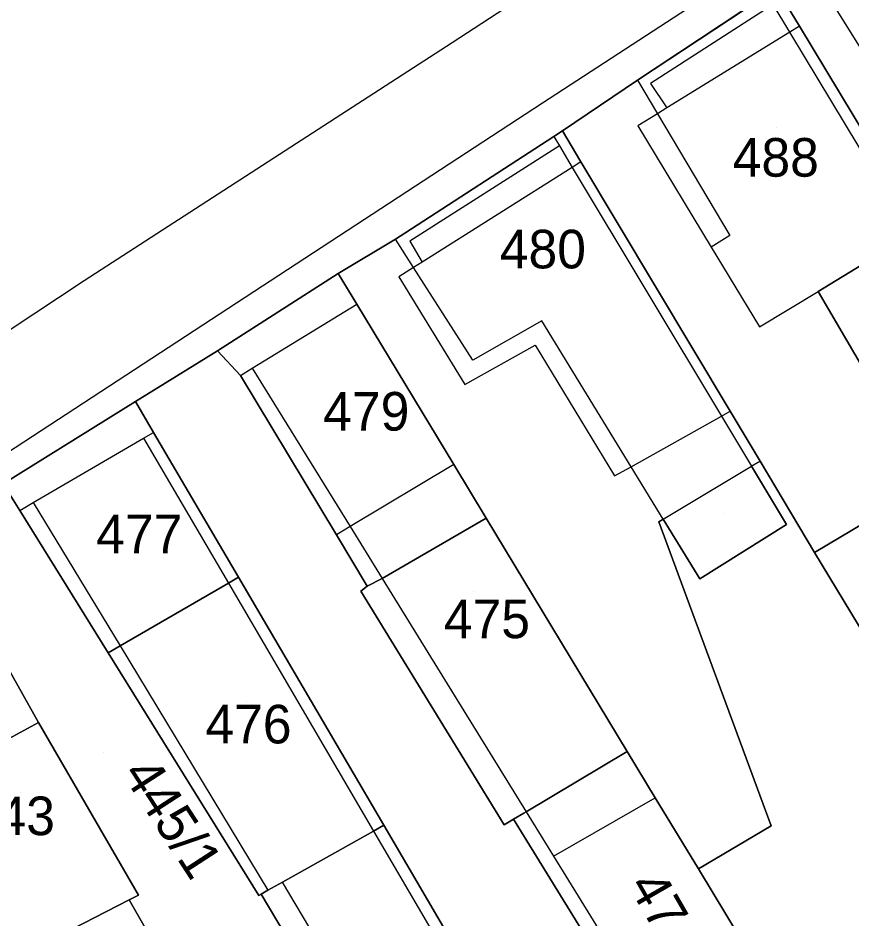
# Model space of a CAD drawing. Extents: x -263943 to -261149, y -1236934 to -1230686.
# Drawn here: x -262794.63 to -262751.46, y -1235500.95 to -1235454.34 of the extents above; entities that cross this region are included whole.
import ezdxf

# ---------------------------------------------------------------- set-up
doc = ezdxf.new("R2010")
doc.units = 0
for name, color, linetype in [('body_kn', 7, 'Continuous'), ('kladpar_druhypozemkov', 7, 'Continuous'), ('kladpar_hranice', 7, 'Continuous'), ('kladpar_parcelnecisla', 7, 'Continuous'), ('kladpar_plochy', 7, 'Continuous'), ('zappar_hrandruhpozemk', 7, 'Continuous')]:
    doc.layers.add(name, color=color, linetype=linetype)

msp = doc.modelspace()

# ---------------------------------------------------------------- linework, layer by layer
at = {"layer": 'body_kn'}
for p, q in [((-262754.67, -1235455.07), (-262754.67, -1235455.07)), ((-262754.18, -1235454.77), (-262754.18, -1235454.77)), ((-262754.18, -1235454.77), (-262754.18, -1235454.77)), ((-262772.15, -1235455.63), (-262772.15, -1235455.63)), ((-262762.56, -1235457.56), (-262762.56, -1235457.56)), ((-262762.56, -1235457.56), (-262762.56, -1235457.56)), ((-262761.88, -1235457.73), (-262761.88, -1235457.73)), ((-262767.48, -1235458.75), (-262767.48, -1235458.75)), ((-262761.53, -1235459.3), (-262761.53, -1235459.3)), ((-262761.53, -1235459.3), (-262761.53, -1235459.3)), ((-262761.04, -1235459), (-262761.04, -1235459)), ((-262761.04, -1235459), (-262761.04, -1235459)), ((-262766.45, -1235460.19), (-262766.45, -1235460.19)), ((-262762.55, -1235459.93), (-262762.55, -1235459.93)), ((-262766.89, -1235460.48), (-262766.89, -1235460.48)), ((-262766.89, -1235460.48), (-262766.89, -1235460.48)), ((-262766.6, -1235460.97), (-262766.6, -1235460.97)), ((-262766.6, -1235460.97), (-262766.6, -1235460.97)), ((-262765.94, -1235462.08), (-262765.94, -1235462.08)), ((-262765.94, -1235462.08), (-262765.94, -1235462.08)), ((-262765.49, -1235461.8), (-262765.49, -1235461.8)), ((-262765.49, -1235461.8), (-262765.49, -1235461.8)), ((-262775.09, -1235465.8), (-262775.09, -1235465.8)), ((-262774.6, -1235465.48), (-262774.6, -1235465.48)), ((-262757.78, -1235465.6), (-262757.78, -1235465.6)), ((-262774.35, -1235465.9), (-262774.35, -1235465.9)), ((-262774.35, -1235465.9), (-262774.35, -1235465.9)), ((-262758.74, -1235466.21), (-262758.74, -1235466.21)), ((-262758.74, -1235466.21), (-262758.74, -1235466.21)), ((-262773.71, -1235466.99), (-262773.71, -1235466.99)), ((-262773.71, -1235466.99), (-262773.71, -1235466.99)), ((-262778.05, -1235467.58), (-262778.05, -1235467.58)), ((-262774.15, -1235467.27), (-262774.15, -1235467.27)), ((-262791.2, -1235467.95), (-262791.2, -1235467.95)), ((-262774.91, -1235467.75), (-262774.91, -1235467.75)), ((-262753.21, -1235468.5), (-262753.21, -1235468.5)), ((-262777.09, -1235469.16), (-262777.09, -1235469.16)), ((-262767.52, -1235470.02), (-262767.52, -1235470.02)), ((-262756.24, -1235470.34), (-262756.24, -1235470.34)), ((-262767.86, -1235471.29), (-262767.86, -1235471.29)), ((-262784.31, -1235471.58), (-262784.31, -1235471.58)), ((-262771.08, -1235472.06), (-262771.08, -1235472.06)), ((-262782.5, -1235472.47), (-262782.5, -1235472.47)), ((-262783.12, -1235472.85), (-262783.12, -1235472.85)), ((-262783.12, -1235472.85), (-262783.12, -1235472.85)), ((-262771.5, -1235473.33), (-262771.5, -1235473.33)), ((-262788.54, -1235474.21), (-262788.54, -1235474.21)), ((-262758.22, -1235474.97), (-262758.22, -1235474.97)), ((-262758.22, -1235474.97), (-262758.22, -1235474.97)), ((-262757.77, -1235474.71), (-262757.77, -1235474.71)), ((-262787.61, -1235475.8), (-262787.61, -1235475.8)), ((-262788.13, -1235476.1), (-262788.13, -1235476.1)), ((-262772.07, -1235477.46), (-262772.07, -1235477.46)), ((-262772.07, -1235477.46), (-262772.07, -1235477.46)), ((-262756.22, -1235477.3), (-262756.22, -1235477.3)), ((-262762.89, -1235477.58), (-262762.89, -1235477.58)), ((-262756.66, -1235477.56), (-262756.66, -1235477.56)), ((-262756.66, -1235477.56), (-262756.66, -1235477.56)), ((-262763.76, -1235478.06), (-262763.76, -1235478.06)), ((-262793.84, -1235479.43), (-262793.84, -1235479.43)), ((-262794.54, -1235479.84), (-262794.54, -1235479.84)), ((-262794.54, -1235479.84), (-262794.54, -1235479.84)), ((-262770.39, -1235480.24), (-262770.39, -1235480.24)), ((-262770.39, -1235480.24), (-262770.39, -1235480.24)), ((-262777.44, -1235480.68), (-262777.44, -1235480.68)), ((-262777.44, -1235480.68), (-262777.44, -1235480.68)), ((-262761.46, -1235480.43), (-262761.46, -1235480.43)), ((-262761.23, -1235480.29), (-262761.23, -1235480.29)), ((-262761.23, -1235480.29), (-262761.23, -1235480.29)), ((-262754.85, -1235480.58), (-262754.85, -1235480.58)), ((-262778.15, -1235481.11), (-262778.15, -1235481.11)), ((-262753.4, -1235482.02), (-262753.4, -1235482.02)), ((-262783.21, -1235483.3), (-262783.21, -1235483.3)), ((-262775.78, -1235483.37), (-262775.78, -1235483.37)), ((-262775.78, -1235483.37), (-262775.78, -1235483.37)), ((-262759.33, -1235483.39), (-262759.33, -1235483.39)), ((-262783.74, -1235483.61), (-262783.74, -1235483.61)), ((-262783.74, -1235483.61), (-262783.74, -1235483.61)), ((-262776.55, -1235483.76), (-262776.55, -1235483.76)), ((-262776.89, -1235484.02), (-262776.89, -1235484.02)), ((-262789.96, -1235487.22), (-262789.96, -1235487.22)), ((-262789.34, -1235486.86), (-262789.34, -1235486.86)), ((-262789.34, -1235486.86), (-262789.34, -1235486.86)), ((-262793.57, -1235490.83), (-262793.57, -1235490.83)), ((-262763.09, -1235492.33), (-262763.09, -1235492.33)), ((-262761.64, -1235494.72), (-262761.64, -1235494.72)), ((-262768.45, -1235495.52), (-262768.45, -1235495.52)), ((-262768.45, -1235495.52), (-262768.45, -1235495.52)), ((-262768.33, -1235495.45), (-262768.33, -1235495.45)), ((-262768.33, -1235495.45), (-262768.33, -1235495.45)), ((-262769.46, -1235496.12), (-262769.46, -1235496.12)), ((-262769.46, -1235496.12), (-262769.46, -1235496.12)), ((-262769.29, -1235496.03), (-262769.29, -1235496.03)), ((-262768.98, -1235495.84), (-262768.98, -1235495.84)), ((-262776.23, -1235496.45), (-262776.23, -1235496.45)), ((-262776.23, -1235496.45), (-262776.23, -1235496.45)), ((-262775.69, -1235496.15), (-262775.69, -1235496.15)), ((-262755.64, -1235496.17), (-262755.64, -1235496.17)), ((-262766.91, -1235497.75), (-262766.91, -1235497.75)), ((-262766.91, -1235497.75), (-262766.91, -1235497.75)), ((-262759.41, -1235498.41), (-262759.41, -1235498.41)), ((-262780.93, -1235499.09), (-262780.93, -1235499.09)), ((-262788.39, -1235499.76), (-262788.39, -1235499.76)), ((-262782.17, -1235499.78), (-262782.17, -1235499.78)), ((-262782.05, -1235499.71), (-262782.05, -1235499.71)), ((-262781.69, -1235499.51), (-262781.69, -1235499.51)), ((-262781.69, -1235499.51), (-262781.69, -1235499.51)), ((-262788.87, -1235500.01), (-262788.87, -1235500.01))]:
    msp.add_line(p, q, dxfattribs=at)
at = {"layer": 'kladpar_druhypozemkov'}
for p, q in [((-262755.38, -1235460.01), (-262755.38, -1235460.01)), ((-262767, -1235465.66), (-262767, -1235465.66)), ((-262776.84, -1235473.66), (-262776.84, -1235473.66)), ((-262788.44, -1235480.05), (-262788.44, -1235480.05)), ((-262758.09, -1235479.99), (-262758.09, -1235479.99)), ((-262771.03, -1235484.06), (-262771.03, -1235484.06)), ((-262782.8, -1235489.75), (-262782.8, -1235489.75)), ((-262790.22, -1235492.36), (-262790.22, -1235492.36)), ((-262794.48, -1235494.46), (-262794.48, -1235494.46)), ((-262760.01, -1235500.4), (-262760.01, -1235500.4))]:
    msp.add_line(p, q, dxfattribs=at)
at = {"layer": 'kladpar_hranice'}
for points in [[(-262745.47, -1235446.26), (-262755.37, -1235452.8), (-262762.56, -1235457.56), (-262766.45, -1235460.19), (-262766.89, -1235460.48), (-262774.6, -1235465.48), (-262775.09, -1235465.8), (-262778.05, -1235467.58), (-262784.31, -1235471.58), (-262788.54, -1235474.21), (-262795.4, -1235478.46), (-262799.21, -1235480.76), (-262805.98, -1235485.09), (-262809.2, -1235487.22), (-262814.95, -1235490.62), (-262822.49, -1235494.36), (-262825.17, -1235495.71), (-262831.03, -1235498.65), (-262837.57, -1235501.93)], [(-262721.82, -1235484.58), (-262717.74, -1235491.26), (-262728.27, -1235497.45), (-262731.82, -1235491.46), (-262747.86, -1235465.24), (-262754.18, -1235454.77), (-262755.37, -1235452.8), (-262745.47, -1235446.26), (-262744.64, -1235447.67), (-262744.35, -1235448.17), (-262740.75, -1235454.32), (-262737.45, -1235459.96), (-262727.13, -1235475.87), (-262723.45, -1235481.91), (-262721.82, -1235484.58)], [(-262748.38, -1235465.56), (-262753.21, -1235468.5), (-262747.39, -1235478.45), (-262753.4, -1235482.02), (-262756.22, -1235477.3), (-262757.77, -1235474.71), (-262765.49, -1235461.8), (-262766.45, -1235460.19), (-262762.56, -1235457.56), (-262755.37, -1235452.8), (-262754.18, -1235454.77), (-262747.86, -1235465.24), (-262748.38, -1235465.56)], [(-262756.66, -1235477.56), (-262754.85, -1235480.58), (-262759.33, -1235483.39), (-262761.23, -1235480.29), (-262761.46, -1235480.43), (-262755.64, -1235496.17), (-262759.41, -1235498.41), (-262761.64, -1235494.72), (-262763.09, -1235492.33), (-262770.39, -1235480.24), (-262772.07, -1235477.46), (-262777.09, -1235469.16), (-262778.05, -1235467.58), (-262775.09, -1235465.8), (-262774.6, -1235465.48), (-262766.89, -1235460.48), (-262766.45, -1235460.19), (-262765.49, -1235461.8), (-262757.77, -1235474.71), (-262756.22, -1235477.3), (-262756.66, -1235477.56)], [(-262743.5, -1235498.38), (-262753.4, -1235482.02), (-262747.39, -1235478.45), (-262753.21, -1235468.5), (-262748.38, -1235465.56), (-262747.86, -1235465.24), (-262731.82, -1235491.46), (-262732.24, -1235491.71), (-262737.23, -1235494.67), (-262743.5, -1235498.38)], [(-262770.39, -1235480.24), (-262775.78, -1235483.37), (-262776.55, -1235483.76), (-262778.15, -1235481.11), (-262783.12, -1235472.85), (-262784.31, -1235471.58), (-262778.05, -1235467.58), (-262777.09, -1235469.16), (-262772.07, -1235477.46), (-262770.39, -1235480.24)], [(-262769.98, -1235505.91), (-262775.69, -1235496.15), (-262783.21, -1235483.3), (-262787.61, -1235475.8), (-262788.54, -1235474.21), (-262784.31, -1235471.58), (-262783.12, -1235472.85), (-262778.15, -1235481.11), (-262776.55, -1235483.76), (-262776.89, -1235484.02), (-262769.46, -1235496.12)], [(-262789.34, -1235486.86), (-262789.96, -1235487.22), (-262794.54, -1235479.84), (-262795.4, -1235478.46), (-262788.54, -1235474.21), (-262787.61, -1235475.8), (-262783.21, -1235483.3), (-262783.74, -1235483.61), (-262789.34, -1235486.86)], [(-262732.68, -1235542.66), (-262735.56, -1235537.92), (-262738.97, -1235532.25), (-262742.37, -1235526.62), (-262748.42, -1235516.59), (-262751.86, -1235510.9), (-262754.4, -1235506.7), (-262759.41, -1235498.41), (-262755.64, -1235496.17), (-262761.46, -1235480.43), (-262761.23, -1235480.29), (-262759.33, -1235483.39), (-262754.85, -1235480.58), (-262756.66, -1235477.56), (-262756.22, -1235477.3), (-262753.4, -1235482.02), (-262743.5, -1235498.38), (-262739.92, -1235504.3), (-262721.5, -1235535.89), (-262732.68, -1235542.66)], [(-262787.3, -1235502.76), (-262788.87, -1235500.01), (-262788.39, -1235499.76), (-262793.57, -1235490.83), (-262798.43, -1235482.16), (-262799.21, -1235480.76), (-262795.4, -1235478.46), (-262794.54, -1235479.84), (-262789.96, -1235487.22), (-262782.17, -1235499.78), (-262782.05, -1235499.71), (-262776.26, -1235509.44)], [(-262768.45, -1235495.52), (-262768.98, -1235495.84), (-262769.29, -1235496.03), (-262769.46, -1235496.12), (-262776.89, -1235484.02), (-262776.55, -1235483.76), (-262775.78, -1235483.37), (-262770.39, -1235480.24), (-262763.09, -1235492.33), (-262768.33, -1235495.45), (-262768.45, -1235495.52)], [(-262799.85, -1235494.25), (-262800.6, -1235494.66), (-262805.45, -1235486.04), (-262805.98, -1235485.09), (-262799.21, -1235480.76), (-262798.43, -1235482.16), (-262793.57, -1235490.83), (-262799.85, -1235494.25)], [(-262781.69, -1235499.51), (-262782.05, -1235499.71), (-262782.17, -1235499.78), (-262789.96, -1235487.22), (-262789.34, -1235486.86), (-262783.74, -1235483.61), (-262783.21, -1235483.3), (-262775.69, -1235496.15), (-262776.23, -1235496.45), (-262780.93, -1235499.09), (-262781.69, -1235499.51)], [(-262794.82, -1235503.06), (-262795.64, -1235503.48), (-262800.6, -1235494.66), (-262799.85, -1235494.25), (-262793.57, -1235490.83), (-262788.39, -1235499.76), (-262788.87, -1235500.01), (-262794.82, -1235503.06)], [(-262760.12, -1235510.21), (-262768.98, -1235495.84), (-262768.45, -1235495.52), (-262768.33, -1235495.45), (-262763.09, -1235492.33), (-262761.64, -1235494.72), (-262759.41, -1235498.41), (-262754.4, -1235506.7), (-262759.47, -1235509.81), (-262760.12, -1235510.21)], [(-262769.46, -1235496.12), (-262769.29, -1235496.03), (-262768.98, -1235495.84), (-262760.12, -1235510.21)], [(-262776.26, -1235509.44), (-262782.05, -1235499.71), (-262781.69, -1235499.51), (-262780.93, -1235499.09), (-262776.23, -1235496.45), (-262775.69, -1235496.15), (-262769.98, -1235505.91), (-262770.52, -1235506.21), (-262775.17, -1235508.83), (-262776.26, -1235509.44)], [(-262786.22, -1235518.13), (-262787.11, -1235518.65), (-262795.64, -1235503.48), (-262794.82, -1235503.06), (-262788.87, -1235500.01), (-262787.3, -1235502.76), (-262781.34, -1235513.23), (-262780.48, -1235514.73), (-262785.73, -1235517.84), (-262786.22, -1235518.13)]]:
    msp.add_lwpolyline(points, dxfattribs=at)
at = {"layer": 'kladpar_plochy'}
for p, q in [((-262755.37, -1235452.8), (-262762.56, -1235457.56)), ((-262762.56, -1235457.56), (-262766.45, -1235460.19)), ((-262766.45, -1235460.19), (-262766.89, -1235460.48)), ((-262766.89, -1235460.48), (-262774.6, -1235465.48)), ((-262775.09, -1235465.8), (-262778.05, -1235467.58)), ((-262774.6, -1235465.48), (-262775.09, -1235465.8)), ((-262778.05, -1235467.58), (-262784.31, -1235471.58)), ((-262784.31, -1235471.58), (-262788.54, -1235474.21)), ((-262788.54, -1235474.21), (-262795.4, -1235478.46)), ((-262795.4, -1235478.46), (-262794.54, -1235479.84)), ((-262794.54, -1235479.84), (-262789.96, -1235487.22)), ((-262793.57, -1235490.83), (-262798.43, -1235482.16)), ((-262789.96, -1235487.22), (-262782.17, -1235499.78)), ((-262788.39, -1235499.76), (-262793.57, -1235490.83)), ((-262788.87, -1235500.01), (-262788.39, -1235499.76)), ((-262782.17, -1235499.78), (-262782.05, -1235499.71)), ((-262782.05, -1235499.71), (-262776.26, -1235509.44)), ((-262787.3, -1235502.76), (-262788.87, -1235500.01))]:
    msp.add_line(p, q, dxfattribs=at)
for points in [[(-262721.82, -1235484.58), (-262717.74, -1235491.26), (-262728.27, -1235497.45), (-262731.82, -1235491.46), (-262747.86, -1235465.24), (-262754.18, -1235454.77), (-262755.37, -1235452.8), (-262745.47, -1235446.26), (-262744.64, -1235447.67), (-262744.35, -1235448.17), (-262740.75, -1235454.32), (-262737.45, -1235459.96), (-262727.13, -1235475.87), (-262723.45, -1235481.91)], [(-262748.38, -1235465.56), (-262753.21, -1235468.5), (-262747.39, -1235478.45), (-262753.4, -1235482.02), (-262756.22, -1235477.3), (-262757.77, -1235474.71), (-262765.49, -1235461.8), (-262766.45, -1235460.19), (-262762.56, -1235457.56), (-262755.37, -1235452.8), (-262754.18, -1235454.77), (-262747.86, -1235465.24)], [(-262756.66, -1235477.56), (-262754.85, -1235480.58), (-262759.33, -1235483.39), (-262761.23, -1235480.29), (-262761.46, -1235480.43), (-262755.64, -1235496.17), (-262759.41, -1235498.41), (-262761.64, -1235494.72), (-262763.09, -1235492.33), (-262770.39, -1235480.24), (-262772.07, -1235477.46), (-262777.09, -1235469.16), (-262778.05, -1235467.58), (-262775.09, -1235465.8), (-262774.6, -1235465.48), (-262766.89, -1235460.48), (-262766.45, -1235460.19), (-262765.49, -1235461.8), (-262757.77, -1235474.71), (-262756.22, -1235477.3)], [(-262743.5, -1235498.38), (-262753.4, -1235482.02), (-262747.39, -1235478.45), (-262753.21, -1235468.5), (-262748.38, -1235465.56), (-262747.86, -1235465.24), (-262731.82, -1235491.46), (-262732.24, -1235491.71), (-262737.23, -1235494.67)], [(-262770.39, -1235480.24), (-262775.78, -1235483.37), (-262776.55, -1235483.76), (-262778.15, -1235481.11), (-262783.12, -1235472.85), (-262784.31, -1235471.58), (-262778.05, -1235467.58), (-262777.09, -1235469.16), (-262772.07, -1235477.46)], [(-262789.34, -1235486.86), (-262789.96, -1235487.22), (-262794.54, -1235479.84), (-262795.4, -1235478.46), (-262788.54, -1235474.21), (-262787.61, -1235475.8), (-262783.21, -1235483.3), (-262783.74, -1235483.61)], [(-262732.68, -1235542.66), (-262735.56, -1235537.92), (-262738.97, -1235532.25), (-262742.37, -1235526.62), (-262748.42, -1235516.59), (-262751.86, -1235510.9), (-262754.4, -1235506.7), (-262759.41, -1235498.41), (-262755.64, -1235496.17), (-262761.46, -1235480.43), (-262761.23, -1235480.29), (-262759.33, -1235483.39), (-262754.85, -1235480.58), (-262756.66, -1235477.56), (-262756.22, -1235477.3), (-262753.4, -1235482.02), (-262743.5, -1235498.38), (-262739.92, -1235504.3), (-262721.5, -1235535.89)], [(-262768.45, -1235495.52), (-262768.98, -1235495.84), (-262769.29, -1235496.03), (-262769.46, -1235496.12), (-262776.89, -1235484.02), (-262776.55, -1235483.76), (-262775.78, -1235483.37), (-262770.39, -1235480.24), (-262763.09, -1235492.33), (-262768.33, -1235495.45)], [(-262799.85, -1235494.25), (-262800.6, -1235494.66), (-262805.45, -1235486.04), (-262805.98, -1235485.09), (-262799.21, -1235480.76), (-262798.43, -1235482.16), (-262793.57, -1235490.83)], [(-262781.69, -1235499.51), (-262782.05, -1235499.71), (-262782.17, -1235499.78), (-262789.96, -1235487.22), (-262789.34, -1235486.86), (-262783.74, -1235483.61), (-262783.21, -1235483.3), (-262775.69, -1235496.15), (-262776.23, -1235496.45), (-262780.93, -1235499.09)], [(-262794.82, -1235503.06), (-262795.64, -1235503.48), (-262800.6, -1235494.66), (-262799.85, -1235494.25), (-262793.57, -1235490.83), (-262788.39, -1235499.76), (-262788.87, -1235500.01)], [(-262760.12, -1235510.21), (-262768.98, -1235495.84), (-262768.45, -1235495.52), (-262768.33, -1235495.45), (-262763.09, -1235492.33), (-262761.64, -1235494.72), (-262759.41, -1235498.41), (-262754.4, -1235506.7), (-262759.47, -1235509.81)], [(-262776.26, -1235509.44), (-262782.05, -1235499.71), (-262781.69, -1235499.51), (-262780.93, -1235499.09), (-262776.23, -1235496.45), (-262775.69, -1235496.15), (-262769.98, -1235505.91), (-262770.52, -1235506.21), (-262775.17, -1235508.83)], [(-262786.22, -1235518.13), (-262787.11, -1235518.65), (-262795.64, -1235503.48), (-262794.82, -1235503.06), (-262788.87, -1235500.01), (-262787.3, -1235502.76), (-262781.34, -1235513.23), (-262780.48, -1235514.73), (-262785.73, -1235517.84)]]:
    msp.add_lwpolyline(points, close=True, dxfattribs=at)
msp.add_lwpolyline([(-262769.98, -1235505.91), (-262775.69, -1235496.15), (-262783.21, -1235483.3), (-262787.61, -1235475.8), (-262788.54, -1235474.21), (-262784.31, -1235471.58), (-262783.12, -1235472.85), (-262778.15, -1235481.11), (-262776.55, -1235483.76), (-262776.89, -1235484.02), (-262769.46, -1235496.12), (-262769.29, -1235496.03), (-262768.98, -1235495.84), (-262760.12, -1235510.21)], dxfattribs=at)
at = {"layer": 'zappar_hrandruhpozemk'}
for p, q in [((-262755.53, -1235453.65), (-262761.88, -1235457.73)), ((-262754.67, -1235455.07), (-262755.53, -1235453.65)), ((-262730.13, -1235489.51), (-262752.57, -1235453.39)), ((-262754.67, -1235455.07), (-262761.04, -1235459)), ((-262754.18, -1235454.77), (-262754.67, -1235455.07)), ((-262748.38, -1235465.56), (-262754.67, -1235455.07)), ((-262762.56, -1235457.56), (-262761.53, -1235459.3)), ((-262761.88, -1235457.73), (-262761.04, -1235459)), ((-262761.53, -1235459.3), (-262757.78, -1235465.6)), ((-262766.89, -1235460.48), (-262766.6, -1235460.97)), ((-262766.6, -1235460.97), (-262774.35, -1235465.9)), ((-262765.94, -1235462.08), (-262773.71, -1235466.99)), ((-262765.49, -1235461.8), (-262765.94, -1235462.08)), ((-262757.78, -1235465.6), (-262758.74, -1235466.21)), ((-262774.35, -1235465.9), (-262773.71, -1235466.99)), ((-262758.74, -1235466.21), (-262756.24, -1235470.34)), ((-262756.24, -1235470.34), (-262753.21, -1235468.5)), ((-262782.5, -1235472.47), (-262777.09, -1235469.16)), ((-262762.89, -1235477.58), (-262767.52, -1235470.02)), ((-262767.86, -1235471.29), (-262763.76, -1235478.06)), ((-262783.12, -1235472.85), (-262782.5, -1235472.47)), ((-262762.89, -1235477.58), (-262758.22, -1235474.97)), ((-262758.22, -1235474.97), (-262757.77, -1235474.71)), ((-262788.13, -1235476.1), (-262787.61, -1235475.8)), ((-262793.84, -1235479.43), (-262788.13, -1235476.1)), ((-262788.13, -1235476.1), (-262783.74, -1235483.61)), ((-262772.07, -1235477.46), (-262777.44, -1235480.68)), ((-262763.76, -1235478.06), (-262762.89, -1235477.58)), ((-262761.23, -1235480.29), (-262762.89, -1235477.58)), ((-262761.23, -1235480.29), (-262756.66, -1235477.56)), ((-262794.54, -1235479.84), (-262793.84, -1235479.43)), ((-262793.84, -1235479.43), (-262789.34, -1235486.86)), ((-262777.44, -1235480.68), (-262778.15, -1235481.11)), ((-262775.78, -1235483.37), (-262768.33, -1235495.45)), ((-262783.74, -1235483.61), (-262776.23, -1235496.45)), ((-262789.34, -1235486.86), (-262781.69, -1235499.51)), ((-262766.91, -1235497.75), (-262761.64, -1235494.72)), ((-262776.23, -1235496.45), (-262770.52, -1235506.21)), ((-262775.17, -1235508.83), (-262780.93, -1235499.09))]:
    msp.add_line(p, q, dxfattribs=at)
for points in [[(-262686.74, -1235403.46), (-262715.86, -1235420.37), (-262741.68, -1235435.75), (-262772.15, -1235455.63), (-262791.2, -1235467.95), (-262809.56, -1235480.1)], [(-262685.11, -1235407.86), (-262717.88, -1235426.64), (-262739.97, -1235440.83), (-262767.48, -1235458.75), (-262796.08, -1235477.45), (-262799.98, -1235480), (-262806.92, -1235484.25), (-262811.15, -1235486.8)], [(-262761.04, -1235459), (-262761.53, -1235459.3), (-262762.55, -1235459.93), (-262758.74, -1235466.21)], [(-262766.6, -1235460.97), (-262765.94, -1235462.08), (-262758.22, -1235474.97), (-262756.66, -1235477.56)], [(-262767.52, -1235470.02), (-262771.08, -1235472.06), (-262774.15, -1235467.27), (-262775.09, -1235465.8)], [(-262773.71, -1235466.99), (-262774.15, -1235467.27), (-262774.91, -1235467.75), (-262771.5, -1235473.33), (-262767.86, -1235471.29)], [(-262782.5, -1235472.47), (-262777.44, -1235480.68), (-262775.78, -1235483.37)], [(-262768.33, -1235495.45), (-262766.91, -1235497.75), (-262759.47, -1235509.81)]]:
    msp.add_lwpolyline(points, dxfattribs=at)

# ---------------------------------------------------------------- texts
at = {"layer": 'kladpar_parcelnecisla'}
for s, p in [('488', (-262757.634, -1235462.56)), ('480', (-262769.692, -1235467.31)), ('479', (-262778.832, -1235475.71)), ('477', (-262790.584, -1235482.06)), ('475', (-262772.587, -1235486.46)), ('476', (-262784.932, -1235491.91)), ('443', (-262797.181, -1235496.66))]:
    msp.add_text(s, height=2, dxfattribs=at).set_placement(p)
for s, rotation, p in [('445/1', 303, (-262789.275, -1235493.484)), ('474', 300, (-262763.072, -1235499.27))]:
    msp.add_text(s, height=2, rotation=rotation, dxfattribs=at).set_placement(p)

doc.saveas('drawing.dxf')
